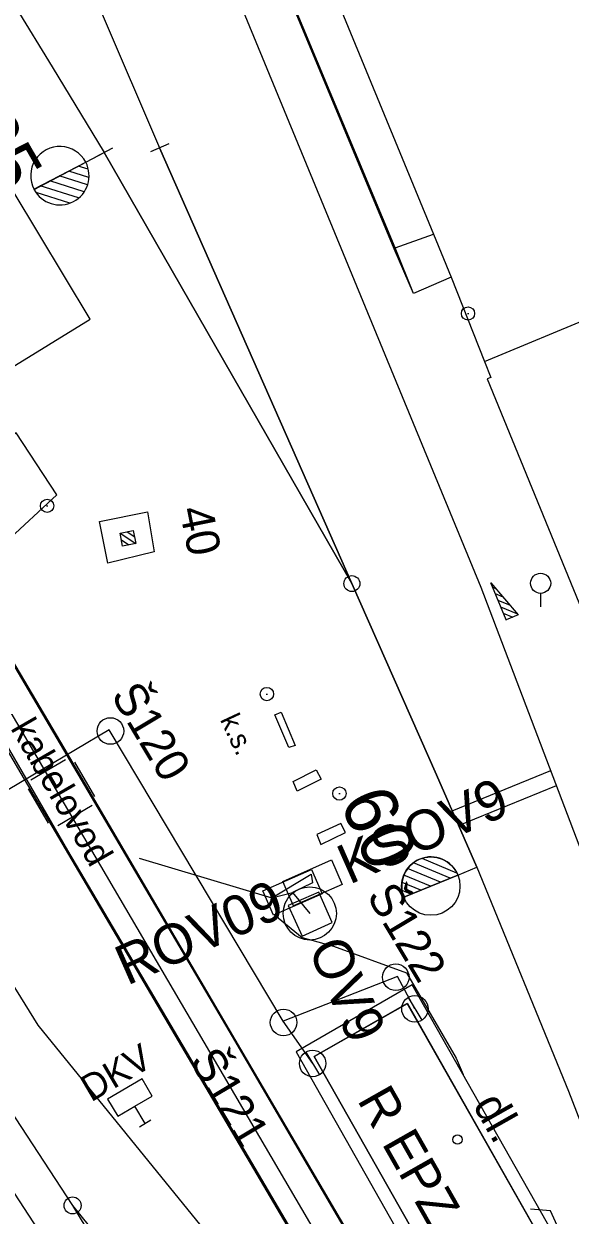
# Model space of a CAD drawing. Extents: x -545736 to -544888, y -1122892 to -1119128.
# Drawn here: x -545199.95 to -545179.41, y -1121621.77 to -1121577 of the extents above; entities that cross this region are included whole.
import ezdxf

# ---------------------------------------------------------------- set-up
doc = ezdxf.new("R2010")
doc.units = 0
for name, color, linetype in [('osvětlené plochy-hodnota-obrys', 7, 'Continuous'), ('Podbarveni_Zastreseni_Pozemni', 7, 'Continuous'), ('Vrstva 1', 7, 'Continuous'), ('Vrstva 1 - Koleje', 7, 'Continuous'), ('Vrstva 11', 7, 'Continuous'), ('Vrstva 12', 7, 'Continuous'), ('Vrstva 12 - Trakce zaklady', 7, 'Continuous'), ('Vrstva 16', 7, 'Continuous'), ('Vrstva 16_plochy', 7, 'Continuous'), ('Vrstva 2', 7, 'Continuous'), ('Vrstva 2 - Vyhybky', 7, 'Continuous'), ('Vrstva 23', 7, 'Continuous'), ('Vrstva 23 - PHS - pozemni - schody - eskalatory', 7, 'Continuous'), ('Vrstva 25', 7, 'Continuous'), ('Vrstva 26', 7, 'Continuous'), ('Vrstva 28', 7, 'Continuous'), ('Vrstva 3', 7, 'Continuous'), ('Vrstva 31', 7, 'Continuous'), ('Vrstva 34', 7, 'Continuous'), ('Vrstva 35', 7, 'Continuous'), ('Vrstva 36', 7, 'Continuous'), ('Vrstva 4 - Teren - stezky - prechody - plochy', 7, 'Continuous'), ('Vrstva 43', 7, 'Continuous'), ('Vrstva 44', 7, 'Continuous'), ('Vrstva 49', 7, 'Continuous'), ('Vrstva 51', 7, 'Continuous'), ('Vrstva 59', 7, 'Continuous'), ('Vrstva 63', 7, 'Continuous'), ('Vrstva 7', 7, 'Continuous')]:
    doc.layers.add(name, color=color, linetype=linetype)

msp = doc.modelspace()

# ---------------------------------------------------------------- linework, layer by layer
at = {"layer": 'osvětlené plochy-hodnota-obrys'}
msp.add_lwpolyline([(-545114.36, -1122142.005), (-545095.834, -1122030.811), (-545094.039, -1122008.497), (-545094.672, -1121983.393), (-545097.737, -1121961.902), (-545099.42, -1121918.553), (-545101.285, -1121870.536), (-545123.71, -1121759.379), (-545130.296, -1121736.567), (-545147.419, -1121693.847), (-545162.352, -1121662.092), (-545176.655, -1121642.604), (-545199.404, -1121614.631), (-545212.209, -1121594.037), (-545225.557, -1121565.516)], dxfattribs=at)
at = {"layer": 'Podbarveni_Zastreseni_Pozemni'}
msp.add_lwpolyline([(-545185.525, -1121613.82), (-545180.254, -1121623.124), (-545182.046, -1121624.141), (-545183.311, -1121624.829), (-545183.766, -1121625.114), (-545189.037, -1121615.81)], close=True, dxfattribs=at)
at = {"layer": 'Vrstva 1'}
for points in [[(-545223.914, -1121512.145), (-545222.307, -1121516.063), (-545201.359, -1121566.492), (-545194.846, -1121581.654), (-545187.618, -1121598.037), (-545184.441, -1121605.229), (-545182.916, -1121608.695), (-545179.472, -1121617.113), (-545175.207, -1121628.144), (-545171.571, -1121637.866), (-545165.151, -1121654.745), (-545162.352, -1121662.092), (-545162.064, -1121662.86)], [(-545218.327, -1121512.169), (-545215.614, -1121518.744), (-545202.659, -1121550.017), (-545195.247, -1121567.92), (-545182.766, -1121598.165), (-545176.378, -1121614.965), (-545172.622, -1121626.586), (-545169.798, -1121637.37), (-545165.151, -1121654.745)], [(-545228.501, -1121513.3), (-545227.352, -1121516.053), (-545222.404, -1121528.267), (-545217.799, -1121539.566), (-545214.484, -1121547.496), (-545211.024, -1121555.013), (-545202.995, -1121571.91), (-545198.885, -1121578.612), (-545196.928, -1121581.836), (-545187.618, -1121598.037)]]:
    msp.add_lwpolyline(points, dxfattribs=at)
at = {"layer": 'Vrstva 1 - Koleje'}
for points in [[(-545205.016, -1121610.891), (-545204.385, -1121611.852), (-545198.112, -1121621.407), (-545190.178, -1121631.253)], [(-545205.016, -1121610.891), (-545204.385, -1121611.852), (-545198.112, -1121621.407), (-545191.612, -1121632.129)]]:
    msp.add_lwpolyline(points, dxfattribs=at)
at = {"layer": 'Vrstva 11'}
for p, q in [((-545196.068, -1121596.082), (-545195.793, -1121596.265)), ((-545196.328, -1121596.134), (-545195.741, -1121596.525)), ((-545196.277, -1121596.392), (-545195.999, -1121596.578))]:
    msp.add_line(p, q, dxfattribs=at)
msp.add_lwpolyline([(-545195.839, -1121596.036), (-545195.741, -1121596.526), (-545196.231, -1121596.624), (-545196.329, -1121596.134)], close=True, dxfattribs=at)
msp.add_lwpolyline([(-545195.839, -1121596.036), (-545195.741, -1121596.526), (-545196.231, -1121596.624), (-545196.329, -1121596.134), (-545195.839, -1121596.036)], dxfattribs=at)
at = {"layer": 'Vrstva 12'}
msp.add_line((-545186.027, -1121585.455), (-545200.779, -1121550.049), dxfattribs=at)
for points in [[(-545216.37, -1121508.273), (-545199.14, -1121549.483), (-545184.544, -1121584.902)], [(-545185.994, -1121585.414), (-545200.707, -1121550.153), (-545217.92, -1121508.838)], [(-545190.005, -1121610.14), (-545189.481, -1121611.289), (-545188.352, -1121610.779), (-545188.857, -1121609.632), (-545190.005, -1121610.14)]]:
    msp.add_lwpolyline(points, dxfattribs=at)
msp.add_lwpolyline([(-545197.102, -1121595.706), (-545195.301, -1121595.334), (-545195.045, -1121596.846), (-545196.789, -1121597.269)], close=True, dxfattribs=at)
at = {"layer": 'Vrstva 12 - Trakce zaklady'}
msp.add_lwpolyline([(-545190.005, -1121610.14), (-545189.481, -1121611.289), (-545188.352, -1121610.779), (-545188.857, -1121609.632), (-545190.005, -1121610.14)], dxfattribs=at)
at = {"layer": 'Vrstva 16_plochy'}
msp.add_lwpolyline([(-545181.755, -1121624.553), (-545179.576, -1121623.306), (-545185.353, -1121613.116), (-545189.716, -1121615.632), (-545183.96, -1121625.793), (-545183.087, -1121625.301), (-545183.311, -1121624.829), (-545183.766, -1121625.114), (-545189.038, -1121615.81), (-545185.543, -1121613.821), (-545180.254, -1121623.124), (-545182.046, -1121624.141), (-545181.755, -1121624.553)], dxfattribs=at)
at = {"layer": 'Vrstva 2'}
for p, q in [((-545197.26, -1121582.009), (-545196.596, -1121581.663)), ((-545194.501, -1121581.506), (-545195.191, -1121581.802)), ((-545199.565, -1121583.213), (-545197.618, -1121582.198)), ((-545199.559, -1121583.218), (-545196.928, -1121581.836)), ((-545187.618, -1121598.037), (-545196.928, -1121581.836)), ((-545197.497, -1121582.769), (-545198.255, -1121582.531)), ((-545197.523, -1121582.462), (-545197.897, -1121582.344)), ((-545197.885, -1121583.543), (-545199.327, -1121583.089)), ((-545197.677, -1121583.309), (-545198.97, -1121582.903)), ((-545197.552, -1121583.05), (-545198.612, -1121582.716)), ((-545199.564, -1121583.214), (-545199.565, -1121583.213)), ((-545198.219, -1121583.737), (-545199.486, -1121583.339)), ((-545183.924, -1121609.11), (-545185.307, -1121608.53)), ((-545183.667, -1121608.913), (-545184.98, -1121608.362)), ((-545183.629, -1121608.989), (-545185.661, -1121609.82)), ((-545185.661, -1121609.82), (-545183.63, -1121608.989)), ((-545184.661, -1121609.411), (-545185.66, -1121608.992)), ((-545184.292, -1121609.261), (-545185.521, -1121608.745)), ((-545183.63, -1121608.989), (-545183.629, -1121608.989)), ((-545183.629, -1121608.989), (-545182.916, -1121608.695)), ((-545185.029, -1121609.561), (-545185.731, -1121609.267)), ((-545185.398, -1121609.712), (-545185.727, -1121609.574))]:
    msp.add_line(p, q, dxfattribs=at)
msp.add_lwpolyline([(-545182.916, -1121608.695), (-545184.441, -1121605.229), (-545187.618, -1121598.037), (-545194.846, -1121581.654)], dxfattribs=at)
for centre, radius in [((-545187.618, -1121598.037), 0.3), ((-545184.651, -1121609.406), 1.097)]:
    msp.add_circle(centre, radius, dxfattribs=at)
for centre, radius, start, end in [((-545198.591, -1121582.704), 1.097, 27.4805, 207.95), ((-545198.591, -1121582.706), 1.098, 207.5701, 27.5309), ((-545184.645, -1121609.405), 1.098, 22.2702, 202.231)]:
    msp.add_arc(centre, radius, start, end, dxfattribs=at)
at = {"layer": 'Vrstva 2 - Vyhybky'}
for points in [[(-545205.016, -1121610.891), (-545204.385, -1121611.852), (-545198.112, -1121621.407), (-545191.612, -1121632.129)], [(-545198.112, -1121621.407), (-545190.178, -1121631.253)]]:
    msp.add_lwpolyline(points, dxfattribs=at)
msp.add_circle((-545198.112, -1121621.407), 0.32, dxfattribs=at)
at = {"layer": 'Vrstva 23'}
for p, q in [((-545182.632, -1121589.687), (-545168.549, -1121583.825)), ((-545186.027, -1121585.455), (-545185.994, -1121585.414)), ((-545185.302, -1121587.138), (-545186.027, -1121585.455))]:
    msp.add_line(p, q, dxfattribs=at)
msp.add_lwpolyline([(-545199.14, -1121549.483), (-545184.544, -1121584.902), (-545183.89, -1121586.523), (-545182.632, -1121589.687), (-545182.389, -1121590.284), (-545182.528, -1121590.341), (-545176.667, -1121604.641), (-545175.784, -1121604.295)], dxfattribs=at)
for points in [[(-545197.455, -1121588.102), (-545203.253, -1121578.478), (-545209.653, -1121582.326), (-545203.886, -1121592.055)], [(-545183.89, -1121586.523), (-545185.302, -1121587.138), (-545185.994, -1121585.414), (-545184.544, -1121584.902)], [(-545202.512, -1121594.204), (-545202.512, -1121594.204), (-545200.623, -1121596.475), (-545198.707, -1121594.695), (-545200.231, -1121592.372)]]:
    msp.add_lwpolyline(points, close=True, dxfattribs=at)
at = {"layer": 'Vrstva 23 - PHS - pozemni - schody - eskalatory'}
msp.add_lwpolyline([(-545189.038, -1121615.81), (-545183.766, -1121625.114), (-545183.311, -1121624.829), (-545182.046, -1121624.141), (-545180.254, -1121623.124), (-545185.543, -1121613.821)], close=True, dxfattribs=at)
at = {"layer": 'Vrstva 25'}
for points in [[(-545189.808, -1121610.148), (-545190.213, -1121609.233), (-545188.384, -1121608.424), (-545187.979, -1121609.339), (-545189.808, -1121610.148)], [(-545189.136, -1121608.778), (-545188.731, -1121609.693), (-545190.56, -1121610.502), (-545190.965, -1121609.587), (-545189.136, -1121608.778)]]:
    msp.add_lwpolyline(points, dxfattribs=at)
msp.add_circle((-545189.2, -1121610.433), 1, dxfattribs=at)
at = {"layer": 'Vrstva 26'}
for points in [[(-545097.437, -1122052.623), (-545072.287, -1122039.894), (-545085.621, -1122009.744), (-545089.841, -1121964.946), (-545095.239, -1121958.274), (-545095.745, -1121940.272), (-545098.424, -1121935.947), (-545099.088, -1121910.293), (-545099.581, -1121891.247), (-545095.82, -1121860.673), (-545104.239, -1121857.434), (-545113.591, -1121811.167), (-545113.924, -1121803.223), (-545124.359, -1121753.762), (-545132.104, -1121728.782), (-545141.308, -1121704.806), (-545150.282, -1121669.65), (-545151.919, -1121656.143), (-545151.404, -1121636.531), (-545180.167, -1121637.447), (-545212.798, -1121581.796), (-545235.977, -1121514.184), (-545242.54, -1121484.599), (-545257.211, -1121409.362)], [(-545195.605, -1121608.356), (-545190.63, -1121609.847), (-545189.149, -1121608.952), (-545189.096, -1121609.286), (-545189.848, -1121609.64), (-545189.2, -1121610.433)]]:
    msp.add_lwpolyline(points, dxfattribs=at)
at = {"layer": 'Vrstva 28'}
for p, q in [((-545183.278, -1121587.885), (-545183.228, -1121587.885)), ((-545199.096, -1121595.112), (-545199.046, -1121595.112)), ((-545190.836, -1121602.186), (-545190.786, -1121602.186)), ((-545188.112, -1121605.928), (-545188.062, -1121605.928))]:
    msp.add_line(p, q, dxfattribs=at)
for centre in [(-545183.253, -1121587.885), (-545199.071, -1121595.112), (-545190.811, -1121602.186), (-545188.087, -1121605.928)]:
    msp.add_circle(centre, 0.25, dxfattribs=at)
at = {"layer": 'Vrstva 3'}
for p, q in [((-545182.332, -1121598.169), (-545182.221, -1121598.215)), ((-545182.231, -1121598.414), (-545181.947, -1121598.531)), ((-545182.13, -1121598.659), (-545181.673, -1121598.848)), ((-545182.028, -1121598.904), (-545181.399, -1121599.166)), ((-545181.927, -1121599.149), (-545181.574, -1121599.296)), ((-545181.826, -1121599.394), (-545181.819, -1121599.397))]:
    msp.add_line(p, q, dxfattribs=at)
msp.add_lwpolyline([(-545182.396, -1121598.012), (-545181.362, -1121599.208), (-545181.824, -1121599.399), (-545182.396, -1121598.012)], dxfattribs=at)
msp.add_lwpolyline([(-545182.396, -1121598.012), (-545181.362, -1121599.208), (-545181.824, -1121599.399), (-545182.396, -1121598.012)], dxfattribs=at)
at = {"layer": 'Vrstva 31'}
for points in [[(-545195.605, -1121608.356), (-545190.63, -1121609.847), (-545189.848, -1121609.64)], [(-545195.605, -1121608.356), (-545190.63, -1121609.847), (-545189.848, -1121609.64)], [(-545190.63, -1121609.847), (-545190.385, -1121610.596), (-545189.481, -1121611.339), (-545188.303, -1121611.667), (-545185.566, -1121612.669), (-545183.702, -1121615.871), (-545183.44, -1121616.491)], [(-545178.13, -1121636.802), (-545176.86, -1121635.785), (-545175.928, -1121633.805), (-545179.164, -1121623.786), (-545180.147, -1121621.616), (-545180.907, -1121621.547)]]:
    msp.add_lwpolyline(points, dxfattribs=at)
at = {"layer": 'Vrstva 34'}
for p, q in [((-545199.678, -1121605.405), (-545198.381, -1121604.652)), ((-545198.039, -1121604.742), (-545197.286, -1121606.039)), ((-545199.015, -1121607.044), (-545199.768, -1121605.747)), ((-545197.376, -1121606.381), (-545198.673, -1121607.134))]:
    msp.add_line(p, q, dxfattribs=at)
at = {"layer": 'Vrstva 35'}
msp.add_lwpolyline([(-545241.541, -1121485.465), (-545239.999, -1121492.308), (-545237.251, -1121504.071), (-545235.337, -1121513.168), (-545234.596, -1121515.041), (-545224.398, -1121544.845), (-545211.981, -1121581.286), (-545198.438, -1121604.211), (-545181.421, -1121633.25), (-545182.966, -1121634.194), (-545200.042, -1121605.172), (-545213.729, -1121581.837), (-545226.104, -1121545.417), (-545236.204, -1121516.019), (-545237.061, -1121513.796), (-545239.019, -1121504.439), (-545241.749, -1121492.723), (-545243.32, -1121485.713)], dxfattribs=at)
at = {"layer": 'Vrstva 36'}
msp.add_line((-545180.524, -1121598.404), (-545180.523, -1121598.904), dxfattribs=at)
for points in [[(-545189.985, -1121604.198), (-545190.512, -1121602.967), (-545190.272, -1121602.868), (-545189.745, -1121604.115)], [(-545189.676, -1121605.837), (-545189.828, -1121605.469), (-545188.965, -1121605.037), (-545188.774, -1121605.391)], [(-545188.935, -1121607.47), (-545188.779, -1121607.837), (-545187.859, -1121607.392), (-545188.03, -1121607.047)]]:
    msp.add_lwpolyline(points, close=True, dxfattribs=at)
msp.add_circle((-545180.524, -1121598.025), 0.378, dxfattribs=at)
at = {"layer": 'Vrstva 4 - Teren - stezky - prechody - plochy'}
msp.add_lwpolyline([(-545216.868, -1121596.848), (-545216.019, -1121596.395), (-545211.21, -1121604.274), (-545206.839, -1121610.949), (-545199.048, -1121622.889), (-545192.587, -1121633.352), (-545188.426, -1121640.975), (-545184.233, -1121649.302), (-545180.4, -1121658.058), (-545176.327, -1121668.124), (-545171.563, -1121681.077), (-545167.703, -1121693.087), (-545168.781, -1121694.447)], dxfattribs=at)
at = {"layer": 'Vrstva 43'}
for p, q in [((-545185.505, -1121613.592), (-545184.987, -1121614.443)), ((-545189.349, -1121615.644), (-545188.831, -1121616.495))]:
    msp.add_line(p, q, dxfattribs=at)
for centre, radius in [((-545196.692, -1121603.576), 0.5), ((-545185.969, -1121612.829), 0.5), ((-545185.247, -1121614.018), 0.498), ((-545190.183, -1121614.529), 0.5), ((-545189.091, -1121616.07), 0.498)]:
    msp.add_circle(centre, radius, dxfattribs=at)
at = {"layer": 'Vrstva 44'}
for points in [[(-545185.246, -1121614.017), (-545185.903, -1121612.797), (-545190.193, -1121614.487), (-545196.744, -1121603.538), (-545201.812, -1121606.533), (-545202.254, -1121606.625)], [(-545189.09, -1121616.069), (-545190.193, -1121614.487)]]:
    msp.add_lwpolyline(points, dxfattribs=at)
at = {"layer": 'Vrstva 49'}
for p, q in [((-545200.818, -1121600.262), (-545196.752, -1121607.179)), ((-545198.287, -1121608.068), (-545202.295, -1121601.168)), ((-545196.752, -1121607.179), (-545192.114, -1121615.06)), ((-545193.666, -1121615.896), (-545198.287, -1121608.068)), ((-545192.114, -1121615.06), (-545186.261, -1121625.07)), ((-545187.745, -1121625.946), (-545193.666, -1121615.896))]:
    msp.add_line(p, q, dxfattribs=at)
at = {"layer": 'Vrstva 51'}
msp.add_line((-545195.603, -1121618.449), (-545195.173, -1121618.195), dxfattribs=at)
msp.add_lwpolyline([(-545195.388, -1121618.322), (-545195.769, -1121617.676), (-545195.123, -1121617.295), (-545195.503, -1121616.649), (-545196.796, -1121617.41), (-545196.415, -1121618.057), (-545195.769, -1121617.676)], dxfattribs=at)
at = {"layer": 'Vrstva 59'}
msp.add_circle((-545183.647, -1121618.93), 0.175, dxfattribs=at)
at = {"layer": 'Vrstva 7'}
for p, q in [((-545183.848, -1121606.577), (-545180.145, -1121605.059)), ((-545183.606, -1121607.126), (-545179.931, -1121605.62))]:
    msp.add_line(p, q, dxfattribs=at)

# ---------------------------------------------------------------- texts
at = {"layer": 'Vrstva 11'}
msp.add_text('40', height=1.25, rotation=281.324, dxfattribs=at).set_placement((-545194.103, -1121595.248))
at = {"layer": 'Vrstva 16'}
msp.add_text('kabelovod', height=1, rotation=299.9243, dxfattribs=at).set_placement((-545200.464, -1121603.469))
at = {"layer": 'Vrstva 16_plochy'}
msp.add_text('dl.', height=1.25, rotation=299.5307, dxfattribs=at).set_placement((-545183.094, -1121617.631))
at = {"layer": 'Vrstva 2'}
for s, rotation, p in [('65', 299.8846, (-545202.369, -1121580.953)), ('60', 293.7923, (-545188.096, -1121606.238))]:
    msp.add_text(s, height=2, rotation=rotation, dxfattribs=at).set_placement(p)
at = {"layer": 'Vrstva 23 - PHS - pozemni - schody - eskalatory'}
msp.add_text('R EPZ 2', height=1.4, rotation=299.5375, dxfattribs=at).set_placement((-545187.436, -1121617.442))
at = {"layer": 'Vrstva 25'}
for s, rotation, p in [('KSOV9', 23.8698, (-545187.712, -1121609.36)), ('ROV09', 23.8698, (-545196.065, -1121613.155)), ('OV9', 293.7629, (-545189.281, -1121611.745))]:
    msp.add_text(s, height=1.5, rotation=rotation, dxfattribs=at).set_placement(p)
at = {"layer": 'Vrstva 43'}
for s, p in [('Š120', (-545196.694, -1121602.232)), ('Š122', (-545187.086, -1121609.773)), ('Š121', (-545193.739, -1121615.97))]:
    msp.add_text(s, height=1.25, rotation=300.8929, dxfattribs=at).set_placement(p)
at = {"layer": 'Vrstva 63'}
for s, height, rotation, p in [('k.s.', 0.75, 295.0515, (-545192.584, -1121603.146)), ('k.s.', 0.75, 295.0515, (-545192.584, -1121603.146)), ('DKV', 1, 30.5046, (-545197.418, -1121617.539)), ('DKV', 1, 30.5046, (-545197.418, -1121617.539))]:
    msp.add_text(s, height=height, rotation=rotation, dxfattribs=at).set_placement(p)

doc.saveas('drawing.dxf')
